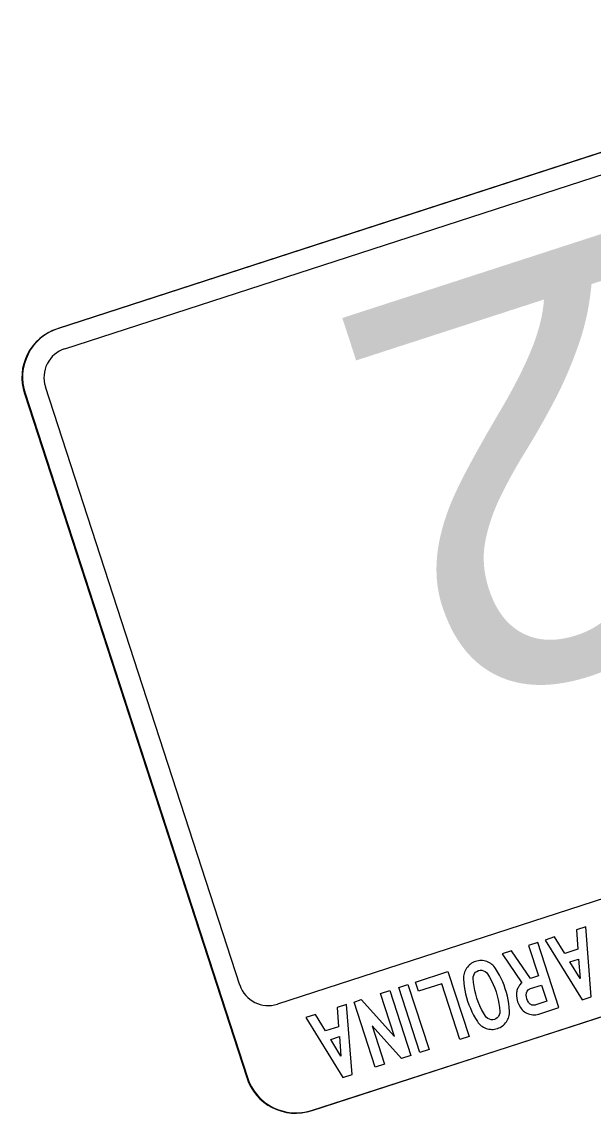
# Model space of a CAD drawing. Extents: x 2001876 to 2025694, y 804561 to 868938.
# Drawn here: x 2022237.2 to 2022268.9, y 812526.5 to 812587 of the extents above; entities that cross this region are included whole.
import ezdxf

# ---------------------------------------------------------------- set-up
doc = ezdxf.new("R2010")
doc.units = 0
doc.layers.add('TR SN EXTRUDED PANEL SIGNS - GROUND MOUNTED', color=7, linetype='Continuous')

msp = doc.modelspace()

# ---------------------------------------------------------------- linework, layer by layer
at = {"layer": 'TR SN EXTRUDED PANEL SIGNS - GROUND MOUNTED'}
for p, q in [((2022291.596, 812587.012), (2022239.188, 812569.999)), ((2022265.147, 812578.426), (2022239.224, 812570.01)), ((2022239.224, 812570.01), (2022239.224, 812570.01)), ((2022238.522, 812566.786), (2022238.523, 812566.786)), ((2022237.357, 812566.408), (2022249.677, 812528.458)), ((2022237.393, 812566.42), (2022249.714, 812528.469)), ((2022253.268, 812526.627), (2022305.676, 812543.64)), ((2022251.39, 812532.535), (2022251.389, 812532.535))]:
    msp.add_line(p, q, dxfattribs=at)
for points in [[(2022291.632, 812587.024), (2022291.632, 812587.024), (2022265.147, 812578.426)], [(2022239.591, 812568.881), (2022239.591, 812568.88), (2022265.514, 812577.296), (2022291.999, 812585.894)], [(2022249.296, 812533.598), (2022249.297, 812533.597), (2022238.522, 812566.786)], [(2022303.793, 812549.561), (2022303.793, 812549.562), (2022286.3, 812543.868), (2022286.404, 812543.714), (2022287.304, 812543.793), (2022287.654, 812543.412), (2022288.063, 812543.384), (2022288.616, 812543.16), (2022289.164, 812542.247), (2022288.334, 812540.095), (2022286.197, 812538.442), (2022286.047, 812538.061), (2022279.968, 812536.329), (2022278.235, 812537.509), (2022274.557, 812536.387), (2022273.107, 812537.169), (2022270.245, 812538.656), (2022251.39, 812532.535)], [(2022253.304, 812526.639), (2022253.304, 812526.639), (2022305.712, 812543.652)], [(2022268.261, 812532.766), (2022268.771, 812532.932), (2022268.473, 812536.825), (2022267.947, 812536.654), (2022268.028, 812535.588), (2022267.302, 812535.353), (2022266.741, 812536.263), (2022266.216, 812536.092), (2022268.261, 812532.766)], [(2022264.917, 812533.715), (2022264.875, 812533.674), (2022264.835, 812533.631), (2022264.799, 812533.588), (2022264.767, 812533.541), (2022264.737, 812533.494), (2022264.711, 812533.446), (2022264.689, 812533.397), (2022264.671, 812533.346), (2022264.654, 812533.293), (2022264.642, 812533.24), (2022264.634, 812533.185), (2022264.629, 812533.129), (2022264.627, 812533.071), (2022264.629, 812533.012), (2022264.649, 812532.84), (2022264.692, 812532.669), (2022264.756, 812532.507), (2022264.842, 812532.354), (2022264.89, 812532.285), (2022264.943, 812532.223), (2022265.001, 812532.166), (2022265.064, 812532.114), (2022265.133, 812532.07), (2022265.207, 812532.03), (2022265.286, 812531.997), (2022265.367, 812531.972), (2022265.449, 812531.954), (2022265.532, 812531.945), (2022265.615, 812531.943), (2022265.697, 812531.949), (2022265.781, 812531.965), (2022265.864, 812531.988), (2022266.98, 812532.35), (2022265.808, 812535.959), (2022265.297, 812535.794), (2022265.846, 812534.102), (2022265.397, 812533.956), (2022264.358, 812535.489), (2022263.832, 812535.318), (2022264.917, 812533.715)], [(2022268.071, 812535.038), (2022268.159, 812533.959), (2022267.592, 812534.882), (2022268.071, 812535.038)], [(2022261.992, 812532.502), (2022262.071, 812532.305), (2022262.157, 812532.113), (2022262.252, 812531.926), (2022262.355, 812531.745), (2022262.466, 812531.568), (2022262.512, 812531.503), (2022262.562, 812531.443), (2022262.616, 812531.389), (2022262.674, 812531.338), (2022262.736, 812531.293), (2022262.802, 812531.254), (2022262.873, 812531.219), (2022262.948, 812531.19), (2022263.025, 812531.166), (2022263.101, 812531.149), (2022263.179, 812531.139), (2022263.256, 812531.135), (2022263.334, 812531.137), (2022263.411, 812531.146), (2022263.49, 812531.162), (2022263.568, 812531.184), (2022263.645, 812531.213), (2022263.717, 812531.246), (2022263.786, 812531.284), (2022263.85, 812531.327), (2022263.91, 812531.377), (2022263.966, 812531.431), (2022264.018, 812531.491), (2022264.067, 812531.555), (2022264.11, 812531.623), (2022264.146, 812531.694), (2022264.177, 812531.765), (2022264.201, 812531.838), (2022264.22, 812531.912), (2022264.231, 812531.989), (2022264.237, 812532.067), (2022264.237, 812532.147), (2022264.222, 812532.356), (2022264.198, 812532.563), (2022264.164, 812532.769), (2022264.121, 812532.975), (2022264.07, 812533.179), (2022264.008, 812533.382), (2022263.94, 812533.579), (2022263.862, 812533.772), (2022263.776, 812533.963), (2022263.683, 812534.15), (2022263.581, 812534.332), (2022263.47, 812534.511), (2022263.424, 812534.576), (2022263.374, 812534.637), (2022263.319, 812534.691), (2022263.261, 812534.741), (2022263.199, 812534.787), (2022263.131, 812534.827), (2022263.06, 812534.862), (2022262.984, 812534.894), (2022262.907, 812534.918), (2022262.829, 812534.937), (2022262.751, 812534.948), (2022262.673, 812534.953), (2022262.595, 812534.951), (2022262.517, 812534.942), (2022262.439, 812534.927), (2022262.36, 812534.904), (2022262.283, 812534.876), (2022262.21, 812534.842), (2022262.141, 812534.804), (2022262.077, 812534.759), (2022262.016, 812534.71), (2022261.959, 812534.654), (2022261.908, 812534.594), (2022261.86, 812534.529), (2022261.818, 812534.459), (2022261.781, 812534.388), (2022261.751, 812534.316), (2022261.727, 812534.243), (2022261.71, 812534.167), (2022261.699, 812534.09), (2022261.694, 812534.011), (2022261.695, 812533.93), (2022261.711, 812533.721), (2022261.736, 812533.514), (2022261.768, 812533.308), (2022261.811, 812533.105), (2022261.862, 812532.903), (2022261.921, 812532.704), (2022261.992, 812532.502)], [(2022262.369, 812533.084), (2022262.316, 812533.3), (2022262.276, 812533.518), (2022262.247, 812533.739), (2022262.229, 812533.963), (2022262.233, 812534.056), (2022262.259, 812534.144), (2022262.304, 812534.228), (2022262.365, 812534.3), (2022262.439, 812534.354), (2022262.526, 812534.393), (2022262.62, 812534.413), (2022262.712, 812534.411), (2022262.805, 812534.388), (2022262.89, 812534.346), (2022262.962, 812534.289), (2022263.022, 812534.216), (2022263.138, 812534.025), (2022263.243, 812533.83), (2022263.339, 812533.629), (2022263.424, 812533.425), (2022263.497, 812533.214), (2022263.562, 812533), (2022263.614, 812532.782), (2022263.654, 812532.564), (2022263.684, 812532.343), (2022263.702, 812532.121), (2022263.696, 812532.027), (2022263.672, 812531.939), (2022263.627, 812531.856), (2022263.565, 812531.784), (2022263.491, 812531.729), (2022263.404, 812531.69), (2022263.31, 812531.67), (2022263.218, 812531.671), (2022263.127, 812531.693), (2022263.042, 812531.734), (2022262.969, 812531.79), (2022262.912, 812531.86), (2022262.796, 812532.049), (2022262.689, 812532.245), (2022262.594, 812532.446), (2022262.508, 812532.655), (2022262.432, 812532.869), (2022262.369, 812533.084)], [(2022266.303, 812532.695), (2022265.698, 812532.499), (2022265.658, 812532.487), (2022265.62, 812532.48), (2022265.584, 812532.476), (2022265.548, 812532.477), (2022265.515, 812532.48), (2022265.482, 812532.487), (2022265.452, 812532.499), (2022265.422, 812532.513), (2022265.393, 812532.531), (2022265.366, 812532.553), (2022265.34, 812532.58), (2022265.316, 812532.609), (2022265.292, 812532.642), (2022265.242, 812532.735), (2022265.201, 812532.835), (2022265.176, 812532.938), (2022265.162, 812533.042), (2022265.175, 812533.156), (2022265.223, 812533.261), (2022265.272, 812533.322), (2022265.334, 812533.367), (2022265.406, 812533.4), (2022266.01, 812533.596), (2022266.303, 812532.695)], [(2022255.004, 812528.462), (2022255.514, 812528.628), (2022255.215, 812532.521), (2022254.69, 812532.35), (2022254.771, 812531.285), (2022254.045, 812531.049), (2022253.484, 812531.959), (2022252.959, 812531.788), (2022255.004, 812528.462)], [(2022254.814, 812530.734), (2022254.902, 812529.656), (2022254.335, 812530.578), (2022254.814, 812530.734)]]:
    msp.add_lwpolyline(points, dxfattribs=at)
for points in [[(2022259.025, 812533.758), (2022260.83, 812534.343), (2022262.001, 812530.734), (2022261.491, 812530.568), (2022260.485, 812533.667), (2022259.191, 812533.247), (2022259.025, 812533.758)], [(2022255.625, 812532.654), (2022256.027, 812532.784), (2022257.866, 812530.74), (2022257.09, 812533.129), (2022257.601, 812533.295), (2022258.773, 812529.686), (2022258.253, 812529.517), (2022256.621, 812531.324), (2022257.308, 812529.21), (2022256.797, 812529.044), (2022255.625, 812532.654)], [(2022258.107, 812533.459), (2022258.613, 812533.624), (2022259.785, 812530.014), (2022259.279, 812529.85), (2022258.107, 812533.459)]]:
    msp.add_lwpolyline(points, close=True, dxfattribs=at)
for centre, radius, start, end in [((2022240.068, 812567.288), 2.85, 107.98545, 197.98566), ((2022240.104, 812567.3), 2.85, 107.98545, 197.98566), ((2022240.104, 812567.3), 1.663, 107.98545, 197.98566), ((2022250.874, 812534.113), 1.66, 198.08375, 288.08358), ((2022252.388, 812529.338), 2.85, 197.98539, 287.9856), ((2022252.424, 812529.349), 2.85, 197.98539, 287.98539)]:
    msp.add_arc(centre, radius, start, end, dxfattribs=at)

# ---------------------------------------------------------------- texts
for s, p in [('1', (2022281.115, 812579.082)), ('2', (2022269.646, 812575.358))]:
    msp.add_text(s, height=22.8, rotation=197.98539, dxfattribs=at).set_placement(p)

doc.saveas('drawing.dxf')
